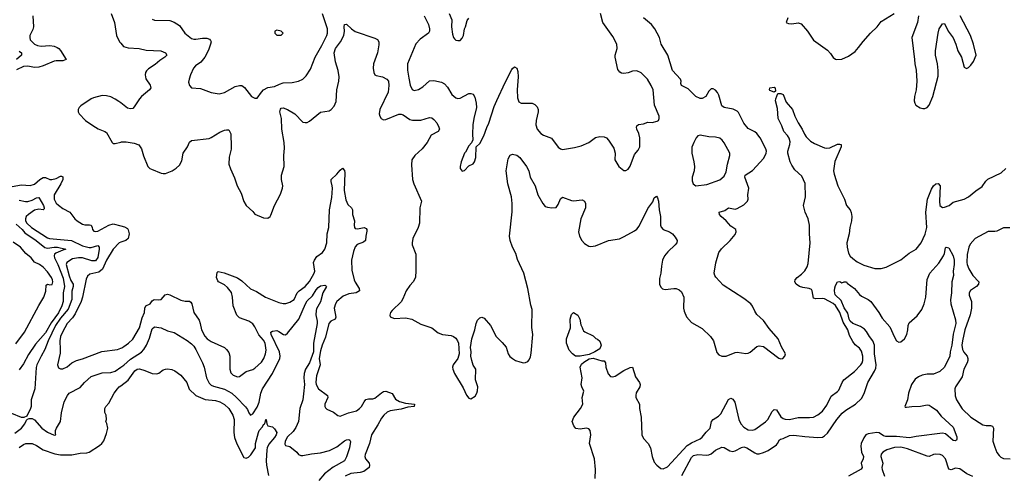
# Model space of a CAD drawing. Header units: inches. Extents: x 1694797 to 1849917, y 907313 to 1017959.
# Tile 588 of 656: x 1829075 to 1838098, y 913307 to 917474. Entities that reach past the tile are written whole.
import ezdxf

# ---------------------------------------------------------------- set-up
doc = ezdxf.new("R2010")
doc.units = ezdxf.units.IN
doc.header["$MEASUREMENT"] = 0
doc.layers.add('B8921', color=7, linetype='Continuous')
doc.layers.add('B8931', color=7, linetype='Continuous')

msp = doc.modelspace()

# ---------------------------------------------------------------- linework, layer by layer
at = {"layer": 'B8921', "color": 5}
for points, elevation in [([(1829196.3, 917510), (1829200.6, 917410), (1829195.4, 917384.6), (1829168.9, 917330), (1829166, 917310), (1829170.4, 917290), (1829210.2, 917250.2), (1829238, 917238), (1829272.6, 917232.6), (1829350, 917236.8), (1829390.8, 917230.8), (1829419.3, 917219.3), (1829434.4, 917210), (1829450, 917190.5), (1829500.3, 917110), (1829470, 917097.5), (1829410, 917097.9), (1829390, 917094), (1829290, 917051.8), (1829250, 917039.8), (1829210, 917035.2), (1829150, 917046.8), (1829110, 917044), (1829043.9, 917016.1)], 680), ([(1829911.6, 917530), (1829944.4, 917450), (1829960.3, 917330), (1829990.4, 917270), (1830000, 917259.1)], 720), ([(1829070, 917187.2), (1829091.1, 917170), (1829090.3, 917150), (1829045.2, 917110)], 660), ([(1830000, 916711.4), (1829984, 916724), (1829950, 916746.6), (1829910, 916765.7), (1829870, 916777.2), (1829830, 916778.3), (1829750, 916758.7), (1829730.8, 916750), (1829635.6, 916684.4), (1829620.7, 916670), (1829610.7, 916650), (1829610.7, 916630), (1829618.8, 916610), (1829679.1, 916550), (1829744.1, 916504.1), (1829794.5, 916474.5), (1829854.8, 916450), (1829870, 916439.1), (1829920.7, 916350), (1829930, 916340.7), (1829950, 916338), (1830000, 916351.9)], 720), ([(1829005.5, 915945.5), (1829090, 915959.8), (1829170, 915954.7), (1829210, 915966.7), (1829258.9, 916010), (1829290, 916027.1), (1829310, 916026.5), (1829349.5, 916009.5), (1829369.4, 916009.4), (1829410, 916017.6), (1829450, 916040.3), (1829459, 916039), (1829470, 916034), (1829469.1, 916010), (1829451.5, 915968.5), (1829390.2, 915870), (1829389.3, 915830), (1829410, 915793.4), (1829430, 915772.9), (1829470, 915744.4), (1829534.4, 915710), (1829578.9, 915650), (1829600.9, 915630), (1829650, 915599.7), (1829670, 915594.4), (1829715.1, 915595.1), (1829730.3, 915590.3), (1829739.3, 915570), (1829740.5, 915550), (1829755.2, 915535.2), (1829770, 915532.7), (1829790, 915537), (1829890, 915592), (1829930, 915603), (1830000, 915585.4)], 680), ([(1829070, 915820.4), (1829128.3, 915808.3), (1829150, 915808.7), (1829190, 915820.4), (1829230, 915840.9), (1829250, 915844), (1829291.3, 915770), (1829300.2, 915750), (1829299, 915741), (1829290, 915731.2), (1829250, 915738.3), (1829210, 915729.1), (1829154.1, 915690), (1829134.1, 915670), (1829126.6, 915650), (1829129.1, 915630), (1829140.9, 915610), (1829181.9, 915570), (1829330, 915474.7), (1829347.6, 915467.6), (1829549.7, 915449.7), (1829650, 915401.1), (1829710, 915385), (1829730, 915386.5), (1829790, 915404.7), (1829803.9, 915390), (1829803.7, 915370), (1829790, 915294), (1829770, 915265), (1829735.9, 915264.1), (1829651.4, 915291.4), (1829612.3, 915292.3), (1829558.3, 915281.7), (1829506.4, 915250), (1829500.5, 915230), (1829527.1, 915127.1), (1829544.1, 915084.1), (1829564.6, 915050), (1829566.1, 915030), (1829553.7, 914986.3), (1829551.3, 914910), (1829519.4, 914820.6), (1829450, 914738.4), (1829403.3, 914670), (1829335.1, 914530), (1829306.3, 914450), (1829270.1, 914390), (1829232, 914310), (1829226.9, 914286.9), (1829211.8, 914090), (1829178.8, 913990), (1829178.5, 913930), (1829174, 913910), (1829141.4, 913838.6), (1829112.7, 913827.3), (1829090, 913827.1), (1829003, 913863)], 660), ([(1829040.9, 915600.9), (1829096.8, 915550), (1829120.8, 915520.8), (1829224.2, 915450), (1829306, 915386), (1829330, 915380.1), (1829390, 915390.5), (1829421, 915390), (1829498.8, 915370), (1829470, 915363.1), (1829404.8, 915335.2), (1829394.7, 915325.3), (1829389.3, 915310), (1829392.8, 915290), (1829424.8, 915230), (1829474.1, 915105.9), (1829485.8, 915030), (1829474.4, 914970), (1829472.2, 914890), (1829461.2, 914850), (1829430, 914786.3), (1829363.4, 914696.6), (1829310, 914605.2), (1829220.7, 914499.3), (1829153.8, 914406.2), (1829110, 914320.7), (1829070, 914263.6)], 640), ([(1829038, 914502), (1829118.4, 914610), (1829250, 914854.8), (1829295.3, 914930), (1829313.6, 914986.4), (1829318, 915042), (1829328.7, 915051.3), (1829350, 915044.7), (1829372.3, 915047.7), (1829378, 915070), (1829375.1, 915090), (1829366, 915110), (1829330, 915164.5), (1829290, 915204.5), (1829256, 915230), (1829211.7, 915251.7), (1829180.9, 915290), (1829131.8, 915330), (1829082.9, 915390), (1829015.3, 915435.3)], 640), ([(1830000, 915434.3), (1829986.7, 915430), (1829930.2, 915370), (1829870, 915270.9), (1829832.9, 915187.1), (1829798.5, 915161.5), (1829718.6, 915141.4), (1829695.2, 915124.8), (1829684.7, 915095.3), (1829651, 914930), (1829637.5, 914890), (1829582.2, 914777.8), (1829557.9, 914742.1), (1829511, 914690), (1829466, 914610), (1829449.4, 914570), (1829441.8, 914530), (1829446.7, 914450), (1829444, 914416), (1829422.4, 914310), (1829430, 914284), (1829450, 914273), (1829470, 914274.9), (1829510, 914292.7), (1829552.3, 914327.7), (1829594, 914350), (1829650, 914364.6), (1829826.8, 914433.2), (1829970, 914451.3), (1830000, 914462)], 680), ([(1829030, 913682.9), (1829091.6, 913730), (1829122.7, 913770), (1829136.9, 913803.1), (1829146, 913814), (1829160.1, 913819.9), (1829190, 913818.7), (1829210, 913807), (1829277, 913730), (1829330, 913692.4), (1829390, 913667.3), (1829406, 913670), (1829401.2, 913681.2), (1829403.7, 913710), (1829411.5, 913730), (1829449.8, 913790.2), (1829458.6, 913870), (1829483.2, 913970), (1829511.8, 914028.2), (1829528.3, 914050), (1829630, 914103.2), (1829667.8, 914150), (1829730, 914205.1), (1829830, 914235.8), (1829910, 914239.8), (1829950, 914253.1), (1830000, 914287.9)], 660), ([(1829070, 913554), (1829110, 913580.4), (1829130, 913588.4), (1829190, 913590.3), (1829230, 913570.3), (1829290.8, 913530.8), (1829396.1, 913496.1), (1829450, 913484.4), (1829553.6, 913486.4), (1829630, 913500.2), (1829690, 913504.5), (1829710, 913511.3), (1829807.3, 913570), (1829826.6, 913590), (1829844.7, 913615.3), (1829870, 913682), (1829880.9, 913730), (1829872.3, 913772.3), (1829864, 913790), (1829868.7, 913810), (1829868.4, 913848.4), (1829854.6, 913874.6), (1829855.3, 913910), (1829864, 913930), (1829890, 913958), (1829940.9, 914050), (1829969.4, 914090), (1829987.6, 914110), (1830000, 914119.3)], 640)]:
    msp.add_lwpolyline(points, dxfattribs=dict(at, elevation=elevation))
at = {"layer": 'B8931', "color": 5}
for points, elevation in [([(1830000, 916351.9), (1830006.3, 916353.7), (1830050, 916355.5), (1830123.4, 916343.4), (1830166.1, 916326.1), (1830191, 916291), (1830207.8, 916227.8), (1830250, 916127.7), (1830267.7, 916110), (1830282.6, 916102.6), (1830370, 916068.4), (1830390, 916065.5), (1830410, 916064.9), (1830471.5, 916088.5), (1830510, 916113.4), (1830537.7, 916142.3), (1830560.5, 916179.5), (1830572.8, 916250), (1830611.2, 916310), (1830630, 916350.6), (1830650, 916366), (1830810, 916386.3), (1830830, 916394), (1830910, 916444.4), (1830950, 916461.6), (1830970, 916466), (1830990, 916464), (1831008.8, 916428.8), (1831013.1, 916310), (1831012.7, 916287.3), (1830994.2, 916214.2), (1830992, 916150), (1831005.8, 916105.8), (1831043.9, 916023.9), (1831066, 915950), (1831103.7, 915883.7), (1831127.2, 915807.2), (1831150.6, 915770), (1831210, 915716.3), (1831230.4, 915690.4), (1831310, 915657.3), (1831350, 915654.8), (1831370, 915671), (1831376.3, 915683.7), (1831409.7, 915770), (1831464.7, 915875.3), (1831484.4, 915930), (1831485.4, 915950), (1831473, 916010), (1831472.8, 916050), (1831499.1, 916130), (1831496.1, 916230), (1831502.2, 916297.8), (1831498.2, 916350), (1831476.3, 916470), (1831472.9, 916570), (1831459.8, 916630), (1831464.4, 916655.6), (1831470, 916662.4), (1831490, 916667.6), (1831530, 916651.1), (1831595.8, 916610), (1831670, 916536.4), (1831690, 916530.4), (1831710, 916533), (1831730, 916545.5), (1831830, 916625.5), (1831910, 916638), (1831930, 916652), (1831957.1, 916682.9), (1831975.4, 916724.6), (1831980.2, 916830), (1831998.8, 916910), (1832001.6, 916950), (1831992.5, 917010), (1831968.3, 917088.3), (1831957.4, 917170), (1831970, 917211.5), (1832015.5, 917270), (1832044.8, 917330), (1832052.4, 917370), (1832047.4, 917410), (1832050, 917430.8), (1832070, 917434.4), (1832115.8, 917390), (1832150, 917366.5), (1832330, 917306), (1832352.5, 917292.5), (1832364.4, 917270), (1832365.3, 917245.3), (1832352.7, 917170), (1832317.6, 917070), (1832315.1, 917030), (1832320.2, 916990), (1832329.3, 916969.3), (1832342.2, 916962.2), (1832400.7, 916950), (1832440.4, 916930), (1832453.1, 916910), (1832458.5, 916870), (1832451.9, 916810), (1832376.2, 916650), (1832370.2, 916610), (1832374.4, 916590), (1832387.1, 916567.1), (1832410, 916555.3), (1832430, 916558), (1832550, 916607.9), (1832570, 916607.9), (1832590, 916600.9), (1832650, 916559.5), (1832672.9, 916552.9), (1832750, 916554.7), (1832830, 916578.7), (1832850, 916575.8), (1832870, 916560.4), (1832895.8, 916530), (1832916.4, 916490), (1832920.5, 916470), (1832908, 916450), (1832845.3, 916414.7), (1832808.3, 916350), (1832763.2, 916290), (1832696.1, 916230), (1832669.2, 916190), (1832664.5, 916144.5), (1832672.8, 916010), (1832685.5, 915970), (1832757, 915810), (1832742.6, 915750), (1832737.6, 915610), (1832726.4, 915570), (1832677.6, 915470), (1832670.4, 915430), (1832672.4, 915410), (1832704.4, 915324.4), (1832705.8, 915174.2), (1832702, 915110), (1832681.7, 915070), (1832650, 915037.4), (1832615.8, 914990), (1832585.6, 914914.4), (1832570.8, 914889.2), (1832487.2, 914810), (1832472.2, 914790), (1832466.2, 914766.2), (1832470.8, 914750), (1832510, 914734.4), (1832610, 914740.3), (1832667.7, 914727.7), (1832750, 914684.4), (1832850.3, 914650.3), (1832910, 914604.9), (1832950, 914588.2), (1833030, 914579.1), (1833050, 914570.6), (1833070, 914554), (1833087.7, 914530), (1833095.5, 914510), (1833101.6, 914410), (1833088.2, 914370), (1833046, 914310), (1833041.6, 914290), (1833043.8, 914270), (1833059.3, 914230), (1833139.9, 914099.9), (1833170, 914031.3), (1833190, 914004.7), (1833210, 913998), (1833250, 914024.7), (1833265.2, 914050), (1833270, 914072), (1833272.1, 914110), (1833252.3, 914172.3), (1833253.5, 914270), (1833228.9, 914308.9), (1833216.8, 914350), (1833209.6, 914390), (1833211.1, 914430), (1833206.3, 914470), (1833218, 914550), (1833244.7, 914630), (1833257, 914690), (1833270, 914721), (1833290, 914740.7), (1833310, 914746.8), (1833330, 914737.3), (1833390, 914670.6), (1833441.6, 914570), (1833496.7, 914516.7), (1833533.3, 914473.3), (1833550.7, 914410), (1833566.9, 914386.9), (1833590, 914367.3), (1833618, 914350), (1833656.7, 914336.7), (1833690, 914327.7), (1833710, 914330.6), (1833730, 914342), (1833742.3, 914357.7), (1833755.5, 914384.5), (1833763.1, 914416.9), (1833775.6, 914590), (1833766.7, 914653.3), (1833770, 914818), (1833757.5, 914857.5), (1833729.7, 915010), (1833694, 915150), (1833636.8, 915276.8), (1833619.8, 915330), (1833590.4, 915390.4), (1833570.5, 915450.5), (1833563.7, 915490), (1833588.3, 915711.7), (1833589.1, 915790), (1833580.2, 915850), (1833547, 915970), (1833533.1, 916090), (1833550, 916198.8), (1833570, 916231), (1833590, 916242.8), (1833630, 916232), (1833658.7, 916210), (1833718.4, 916130), (1833739.3, 916090), (1833752.3, 916030), (1833797.2, 915950), (1833823.9, 915870), (1833870, 915788.2), (1833890, 915763.1), (1833910, 915755.3), (1833950, 915750.4), (1833990, 915754), (1834010, 915781), (1834030, 915831), (1834050, 915847.3), (1834130, 915816.9), (1834150, 915814.6), (1834230, 915822.4), (1834250, 915810.4), (1834260.3, 915790), (1834260.2, 915750), (1834216.6, 915650), (1834196.9, 915530), (1834203.6, 915490), (1834225.7, 915450), (1834250, 915421.3), (1834290, 915397.6), (1834310, 915395.3), (1834350, 915401.1), (1834470, 915448.9), (1834570, 915467), (1834614.6, 915485.4), (1834710, 915537.4), (1834730, 915555.3), (1834750, 915583.1), (1834830, 915744.2), (1834875.4, 915804.6), (1834890, 915840.7), (1834910, 915857.3), (1834920.7, 915840.7), (1834928.9, 915810), (1834933.4, 915730), (1834947.9, 915670), (1834947.9, 915590), (1834952.7, 915572.7), (1834971.4, 915551.4), (1835030, 915528.7), (1835058, 915510), (1835081.4, 915481.4), (1835098.4, 915450), (1835095.8, 915430), (1835082.4, 915410), (1835012.8, 915347.2), (1834984.4, 915310), (1834966.7, 915270), (1834956.3, 915216.3), (1834950.6, 915150), (1834938.5, 915101.5), (1834939.1, 915050), (1834950, 915021), (1834966.4, 915006.4), (1834990, 915000.4), (1835070, 915011.7), (1835090.3, 915010.3), (1835119.4, 914999.4), (1835139.6, 914979.6), (1835159.5, 914930), (1835157, 914830), (1835163.4, 914803.4), (1835186, 914750), (1835230, 914698), (1835330, 914644.4), (1835405.5, 914570), (1835433, 914530), (1835462.4, 914422.4), (1835481.6, 914401.6), (1835510, 914390.7), (1835550, 914390.6), (1835630, 914423.1), (1835650, 914426.7), (1835730, 914415.3), (1835750, 914418), (1835770, 914427), (1835830, 914477.1), (1835850, 914484.4), (1835890, 914477.1), (1836030, 914370.6), (1836050, 914366), (1836068, 914370), (1836086, 914390), (1836092, 914410), (1836056.8, 914476.8), (1836026, 914550), (1835942.4, 914642.4), (1835890, 914718.4), (1835830.9, 914770.9), (1835810, 914802.7), (1835789.7, 914849.7), (1835774, 914870), (1835710, 914919.7), (1835520.1, 915040.1), (1835454.3, 915114.3), (1835443.6, 915130), (1835438.7, 915150), (1835454.2, 915245.8), (1835480.7, 915339.3), (1835506.2, 915373.8), (1835585.1, 915450), (1835630, 915504), (1835641.6, 915530), (1835637, 915550), (1835590, 915582.2), (1835548.8, 915630), (1835501.6, 915670), (1835487.1, 915690), (1835483, 915710), (1835535.7, 915724.3), (1835570, 915748.9), (1835630, 915737.8), (1835650, 915744), (1835710, 915778), (1835743.1, 915810), (1835749.7, 915830), (1835748.5, 915870), (1835755.8, 915930), (1835719.5, 916030), (1835722.2, 916050), (1835790, 916093.3), (1835895.1, 916204.9), (1835916.2, 916250), (1835918, 916270), (1835912.8, 916290), (1835859.8, 916390), (1835830, 916429.7), (1835810, 916445.4), (1835750, 916478.3), (1835710, 916527.1), (1835663, 916623), (1835650, 916634.7), (1835612.7, 916652.7), (1835530, 916668.7), (1835510, 916683.6), (1835482.2, 916782.2), (1835470, 916807.3), (1835450, 916829.6), (1835430, 916840.5), (1835410, 916839.6), (1835390, 916818), (1835363.2, 916770), (1835330, 916752.2), (1835310, 916751.5), (1835270, 916769.8), (1835201.1, 916841.1), (1835139.7, 916870), (1835131.8, 916890), (1835134.8, 916910), (1835129.8, 916930), (1835055.6, 917010), (1835012.9, 917150), (1834953.7, 917250), (1834936.9, 917310), (1834895, 917390), (1834863.5, 917430), (1834789.7, 917490)], 720), ([(1830290, 917479.3), (1830310, 917470.4), (1830450, 917466.3), (1830490, 917451.8), (1830540, 917420), (1830588, 917350), (1830650, 917303.1), (1830670, 917295.6), (1830690, 917294.3), (1830750, 917305.2), (1830790, 917303.9), (1830814.9, 917294.9), (1830823.6, 917283.6), (1830827.8, 917270), (1830822.8, 917250), (1830804.2, 917195.8), (1830771.8, 917130), (1830734.8, 917085.2), (1830684.4, 917050), (1830668.5, 917030), (1830641.3, 916970), (1830626.4, 916930), (1830622.8, 916902.8), (1830630.4, 916870.4), (1830648.9, 916848.9), (1830730, 916842.6), (1830830, 916807), (1830903.9, 916796.1), (1830950, 916808.2), (1831050, 916860.4), (1831090, 916872.2), (1831110, 916870.4), (1831133.5, 916853.5), (1831198.8, 916770), (1831230, 916754.8), (1831250, 916756), (1831289.4, 916810), (1831309.5, 916830), (1831347.6, 916852.4), (1831410, 916861.7), (1831455.3, 916884.7), (1831490, 916895.3), (1831570, 916898.7), (1831628.7, 916910), (1831670, 916930.4), (1831700.7, 916959.3), (1831739.6, 917020.4), (1831783.1, 917130), (1831843.8, 917236.2), (1831890.7, 917330), (1831895.7, 917350), (1831895.7, 917390), (1831848.4, 917528.4)], 740), ([(1832780.3, 917510), (1832821.1, 917430), (1832830.2, 917389.8), (1832830.2, 917369.8), (1832820.5, 917350), (1832745.5, 917294.5), (1832706.2, 917253.8), (1832629.2, 917070.8), (1832629.1, 917010.9), (1832639.5, 916939.5), (1832654, 916874), (1832670, 916834), (1832690, 916826.7), (1832730, 916833.4), (1832770, 916858.9), (1832830, 916913.8), (1832870, 916916.5), (1832940.3, 916900.3), (1832966.7, 916886.7), (1832995.6, 916855.6), (1833034.4, 916790), (1833070, 916757.1), (1833090, 916750.4), (1833110, 916754), (1833190, 916797.1), (1833210, 916799.1), (1833230, 916790.7), (1833244.6, 916764.6), (1833258, 916710), (1833259.6, 916670), (1833235.6, 916570), (1833226.9, 916510), (1833223.7, 916423.7), (1833227.3, 916372.7), (1833216, 916344), (1833190, 916318), (1833161, 916259), (1833152, 916250), (1833121, 916170), (1833111.3, 916130), (1833111.6, 916111.6), (1833130, 916084.7), (1833150, 916092), (1833190, 916134), (1833230, 916152), (1833242, 916170), (1833254, 916210), (1833258, 916310), (1833290, 916338), (1833329.3, 916410), (1833354.2, 916485.8), (1833373.9, 916526.1), (1833422.4, 916677.6), (1833446, 916734), (1833522.3, 916897.7), (1833583.7, 917016.3), (1833590, 917027.3), (1833610, 917040.7), (1833630, 917031), (1833639.3, 916999.3), (1833642, 916950), (1833632.3, 916832.3), (1833636.9, 916756.9), (1833644.4, 916730), (1833650, 916720.7), (1833670.4, 916710.4), (1833770.3, 916710.3), (1833796.5, 916696.5), (1833816.5, 916676.5), (1833826, 916650), (1833826.4, 916630), (1833806, 916550), (1833805.3, 916510), (1833817.1, 916470), (1833850, 916430.5), (1833874.7, 916414.7), (1833948.3, 916388.3), (1834010, 916306.8), (1834030, 916290.7), (1834050, 916284.9), (1834157.5, 916302.5), (1834221.4, 916318.6), (1834289.3, 916350), (1834350, 916393), (1834390, 916404), (1834430, 916400.7), (1834451, 916390), (1834470.5, 916370.5), (1834518, 916298), (1834532.7, 916250), (1834528.5, 916188.5), (1834564, 916130), (1834610, 916091), (1834630, 916091), (1834650, 916102.8), (1834670, 916131), (1834710, 916238), (1834742, 916278), (1834756.2, 916310), (1834757.6, 916390), (1834747, 916430), (1834729.4, 916470), (1834726, 916490), (1834730, 916502), (1834746.6, 916513.4), (1834790, 916520.7), (1834830, 916534), (1834870, 916530.8), (1834916.5, 916543.5), (1834929, 916551), (1834935.3, 916570), (1834934, 916590), (1834891.4, 916691.4), (1834878.4, 916830), (1834861.6, 916870), (1834827.6, 916930), (1834770, 916987.3), (1834730, 917005.1), (1834690, 917003.6), (1834650, 916987.8), (1834610, 916981.6), (1834590, 916984.5), (1834573.4, 916993.4), (1834556.6, 917016.6), (1834531.2, 917130), (1834531.3, 917150), (1834549.6, 917210), (1834545.6, 917250), (1834510, 917319.3), (1834418.4, 917450), (1834395.6, 917530)], 740), ([(1833008.9, 917530), (1833034.2, 917474.2), (1833032.4, 917410), (1833041.7, 917341.7), (1833050, 917311.3), (1833058.5, 917298.5), (1833070, 917287.3), (1833090, 917282.8), (1833110, 917282.8), (1833130, 917304.7), (1833142, 917330), (1833149.5, 917390), (1833160.7, 917410), (1833174.5, 917465.5), (1833191.9, 917488.1)], 760), ([(1836113, 917490), (1836098, 917450), (1836104.4, 917444.4), (1836118.7, 917438.7), (1836150, 917436.5), (1836210, 917444.9), (1836236.3, 917436.3), (1836293.4, 917370), (1836350, 917288), (1836476.4, 917196.4), (1836505.6, 917165.6), (1836530, 917128.2), (1836550, 917112.4), (1836562, 917110), (1836610, 917113.7), (1836670, 917139.5), (1836730, 917184), (1836761.9, 917218.1), (1836804.7, 917275.3), (1836870, 917349.3), (1836931.9, 917410), (1836970, 917457.8), (1837087.5, 917532.5)], 720), ([(1837310.3, 917510), (1837301.2, 917450), (1837250.4, 917310), (1837275.5, 917110), (1837276.3, 917070), (1837290.6, 917010.6), (1837297.3, 916910), (1837288.5, 916830), (1837274, 916770), (1837272.7, 916730), (1837276.3, 916710), (1837287.7, 916690), (1837325.1, 916665.1), (1837350, 916659.1), (1837370, 916660.7), (1837390, 916670.7), (1837410, 916690.8), (1837443.5, 916770), (1837490, 916958), (1837492.1, 917010), (1837486, 917070), (1837466.9, 917150), (1837465.6, 917190), (1837490, 917351.3), (1837501.6, 917390), (1837530, 917436), (1837550, 917438), (1837583, 917370), (1837628.8, 917308.8), (1837654, 917250), (1837672.2, 917190), (1837704.4, 917130), (1837730, 917038), (1837750, 917026.8), (1837770, 917036), (1837790, 917056), (1837816, 917090), (1837839.5, 917150), (1837814.7, 917250), (1837788, 917330), (1837692, 917510)], 720), ([(1830000, 917259.1), (1830025.5, 917230), (1830070, 917217.8), (1830170, 917210.2), (1830234.3, 917194.3), (1830368.1, 917188.1), (1830410.2, 917170.2), (1830421.6, 917150), (1830403.8, 917130), (1830358.5, 917101.5), (1830316.1, 917063.9), (1830256.1, 917023.9), (1830235.8, 917004.2), (1830227.2, 916990), (1830224.6, 916970), (1830230, 916931), (1830270, 916874.8), (1830276.3, 916850), (1830264, 916830), (1830190.4, 916770), (1830172.4, 916750), (1830124.4, 916675.6), (1830110, 916661.6), (1830090, 916656.3), (1830062.6, 916662.6), (1830000, 916711.4)], 720), ([(1834348, 913268), (1834349.8, 913350), (1834342.2, 913450), (1834295, 913590), (1834307.4, 913670), (1834302.4, 913710), (1834290, 913723.6), (1834270, 913731.1), (1834210, 913720.5), (1834170, 913727.6), (1834151.4, 913751.4), (1834136.2, 913790), (1834151.2, 913830), (1834213.7, 913910), (1834233.8, 913950), (1834229.8, 914010), (1834245.3, 914070), (1834225, 914110), (1834220.2, 914130), (1834230.5, 914190), (1834211.9, 914290), (1834223.8, 914316.2), (1834244, 914336), (1834294.5, 914365.5), (1834329.4, 914370.6), (1834410, 914347.8), (1834430, 914346), (1834443.1, 914330), (1834447.2, 914290), (1834468.8, 914228.8), (1834490, 914204.9), (1834510, 914201.5), (1834530, 914207.9), (1834610, 914259.7), (1834670, 914287.2), (1834690.5, 914290), (1834719.1, 914199.1), (1834754, 914150), (1834761.3, 914130), (1834756.5, 914110), (1834724.6, 914055.4), (1834719.7, 914030), (1834722.3, 914010), (1834753.5, 913950), (1834753.2, 913910), (1834768.4, 913830), (1834775.2, 913670), (1834790, 913634), (1834832.6, 913590), (1834855.8, 913550), (1834871.3, 913471.3), (1834890, 913418), (1834912.4, 913390), (1834950, 913360.4), (1834970, 913358.4), (1835010, 913375.3), (1835189.9, 913570.1), (1835230, 913594.8), (1835310, 913631.2), (1835330, 913646.9), (1835366.1, 913693.9), (1835401.2, 913730), (1835413.6, 913790), (1835431, 913810), (1835479.2, 913840.8), (1835499.5, 913860.5), (1835570, 913993.7), (1835590, 914005.3), (1835610, 913997), (1835627, 913967), (1835664, 913810), (1835681.6, 913770), (1835710, 913739.7), (1835750, 913714.7), (1835790, 913712.2), (1835810, 913718.2), (1835910, 913788.9), (1835930.6, 913809.4), (1835970, 913882), (1835990, 913902), (1836010, 913897), (1836050, 913833.6), (1836070, 913818.2), (1836090, 913811.1), (1836130, 913809.3), (1836210, 913827.2), (1836313, 913827), (1836347.9, 913832.1), (1836390, 913852.8), (1836430, 913887.2), (1836470, 913940.3), (1836510, 914024.2), (1836570, 914064.9), (1836581.8, 914078.2), (1836611.8, 914148.2), (1836628.1, 914171.9), (1836725.1, 914250), (1836784, 914310), (1836796, 914330), (1836800.9, 914350), (1836801.4, 914390), (1836790, 914437), (1836770, 914464.7), (1836730, 914495.1), (1836710, 914525.1), (1836680.2, 914580.2), (1836663.2, 914630), (1836621.9, 914701.9), (1836591.3, 914790), (1836550, 914853.2), (1836530, 914873.4), (1836450, 914914.2), (1836430, 914919.3), (1836370, 914916), (1836350, 914922.9), (1836336.8, 914990), (1836330, 914999.7), (1836310.6, 915010.6), (1836250, 915019.8), (1836219.5, 915030), (1836189.6, 915050), (1836177, 915070), (1836182, 915090), (1836198.4, 915110), (1836239.4, 915140.6), (1836270, 915172.2), (1836290.6, 915209.4), (1836299.7, 915240.3), (1836318.4, 915430), (1836312.2, 915510), (1836313.6, 915590), (1836300.3, 915650), (1836272.8, 915710), (1836257, 915770), (1836275.4, 915850), (1836271.8, 915971.8), (1836241.1, 916041.1), (1836179.4, 916099.4), (1836150, 916140.7), (1836135.8, 916170), (1836113.7, 916250), (1836113.7, 916270), (1836132.9, 916330), (1836134.1, 916354.1), (1836127.1, 916387.1), (1836111.7, 916411.7), (1836075.6, 916450), (1836059.8, 916499.8), (1836025.8, 916570), (1836020.6, 916660.6), (1836002, 916730), (1836002.7, 916750), (1836021.5, 916798.5), (1836050, 916798.4), (1836070, 916787.3), (1836098.4, 916718.4), (1836156.1, 916650), (1836178.9, 916590), (1836209.4, 916529.4), (1836246.5, 916470), (1836266, 916426), (1836281.9, 916401.9), (1836321.5, 916361.5), (1836359.3, 916339.3), (1836450, 916299.1), (1836470, 916295.2), (1836499.7, 916300.3), (1836570, 916332.9), (1836590, 916334.4), (1836601, 916330), (1836603, 916310), (1836544.3, 916175.7), (1836532.9, 916090), (1836538.3, 916058.3), (1836572.5, 915950), (1836632.2, 915830), (1836650.2, 915770.2), (1836684.6, 915730), (1836692.8, 915707.2), (1836699.5, 915670), (1836696.5, 915630), (1836681.9, 915570), (1836675.3, 915510), (1836655.2, 915430), (1836657.8, 915390), (1836670, 915333.4), (1836685.8, 915305.8), (1836710, 915284.2), (1836750, 915254), (1836810, 915223.2), (1836910, 915194.9), (1836970, 915194.9), (1837013.7, 915206.3), (1837150, 915272), (1837225.2, 915334.8), (1837289.7, 915370.3), (1837336.9, 915430), (1837371.2, 915508.8), (1837386.2, 915570), (1837377.1, 915710), (1837392.8, 915830), (1837430, 915921.6), (1837450, 915952.4), (1837470, 915968.2), (1837490, 915973), (1837510, 915951), (1837502.3, 915810), (1837506.9, 915770), (1837530, 915751.8), (1837550, 915754.9), (1837591.6, 915770), (1837630, 915800.3), (1837730, 915830.3), (1837770, 915851.6), (1837835.9, 915904.1), (1837896, 915944), (1837927.4, 915992.6), (1837947.9, 916012.1), (1838070, 916069.4), (1838110.7, 916109.3)], 680), ([(1830000, 914462), (1830010, 914465.5), (1830030, 914477.8), (1830072.8, 914510), (1830110, 914545.7), (1830172.7, 914650), (1830197.9, 914742.1), (1830217.8, 914790), (1830220.9, 914830), (1830229.8, 914850), (1830269.9, 914870.1), (1830290, 914896.9), (1830307.8, 914910), (1830350, 914907.1), (1830369.8, 914910.2), (1830408.7, 914951.3), (1830430, 914957.5), (1830450, 914952), (1830550, 914902.8), (1830590, 914893.8), (1830630, 914894), (1830643.7, 914883.7), (1830652.3, 914870), (1830671.7, 914791.7), (1830719.1, 914719.1), (1830729.1, 914689.1), (1830739.7, 914630), (1830770, 914573.4), (1830793.1, 914550), (1830830, 914524.7), (1830950, 914470.3), (1830970, 914452.2), (1830990, 914423.8), (1831001.3, 914390), (1830998.9, 914270), (1831010, 914237.3), (1831030, 914216.4), (1831070, 914200.4), (1831090, 914202.4), (1831149.7, 914250.3), (1831210, 914268.8), (1831230, 914279.5), (1831290, 914333.7), (1831311.6, 914370), (1831327.4, 914412.6), (1831333.5, 914446.5), (1831324.3, 914510), (1831310, 914537.5), (1831266.9, 914586.9), (1831230, 914658.5), (1831210, 914687.6), (1831174.7, 914710), (1831090, 914741.8), (1831065.7, 914765.7), (1831031.9, 914850), (1831026.2, 914930), (1831014.2, 914974.2), (1830980.4, 915020.4), (1830950, 915042.9), (1830897.6, 915070), (1830890, 915079.5), (1830878.9, 915110), (1830882.9, 915157.1), (1830894, 915166), (1830946.9, 915153.1), (1831070, 915108.1), (1831110, 915079.1), (1831190, 915005.8), (1831244.1, 914984.1), (1831328.4, 914930), (1831450, 914880.9), (1831490, 914872), (1831514.2, 914874.2), (1831550, 914884.2), (1831590, 914908.5), (1831616.9, 914970), (1831635.6, 914990), (1831690, 915028.2), (1831730, 915074.4), (1831774.1, 915150), (1831779.3, 915170), (1831767.7, 915250), (1831775.3, 915270), (1831797.3, 915302.7), (1831850, 915340.2), (1831870.9, 915370), (1831888.2, 915430), (1831891.1, 915510), (1831907.4, 915570), (1831912.5, 915730), (1831934.5, 915845.5), (1831940.3, 915930), (1831939.3, 915950), (1831927.4, 915990), (1831928, 916010), (1831980.9, 916059.1), (1832010, 916095.5), (1832032.3, 916112.3), (1832050, 916091), (1832054, 916070), (1832046.8, 915910), (1832063.6, 915823.6), (1832080.7, 915780.7), (1832114.9, 915750), (1832125.6, 915730), (1832124.6, 915690), (1832142.6, 915630), (1832138.6, 915590), (1832141.7, 915570), (1832150, 915561.1), (1832170, 915556.5), (1832230, 915569.2), (1832250, 915560.3), (1832256.2, 915550), (1832255, 915535), (1832245.1, 915490), (1832243.9, 915450), (1832225.5, 915434.5), (1832167.5, 915412.5), (1832150, 915392.6), (1832133.6, 915350), (1832115.9, 915270), (1832119.2, 915179.2), (1832140.7, 915090), (1832148.4, 915068.4), (1832186.5, 915010), (1832188.5, 914990), (1832159.1, 914970), (1832090, 914960.6), (1832039.6, 914940.4), (1831982, 914890), (1831967.5, 914870), (1831957.5, 914830), (1831972.3, 914747.7), (1831964.5, 914730), (1831926.7, 914710), (1831907.8, 914690), (1831876.9, 914563.1), (1831846.1, 914490), (1831830, 914437.6), (1831820.4, 914370), (1831826.6, 914310), (1831794.4, 914210), (1831789.5, 914150.5), (1831792.1, 914130), (1831811.8, 914090), (1831894.6, 914030), (1831898, 914010), (1831870.4, 913950), (1831870.5, 913930), (1831877.6, 913917.6), (1831890, 913904.9), (1831950, 913878), (1831990, 913847.3), (1832010, 913840.7), (1832088.6, 913871.4), (1832160.7, 913890), (1832190, 913910.3), (1832207.2, 913930), (1832230, 913972.7), (1832246.6, 913993.4), (1832270, 913998.6), (1832310, 913998.2), (1832330, 914004.7), (1832390, 914054.3), (1832410, 914065.3), (1832430, 914068.2), (1832488.2, 914048.2), (1832517, 913997), (1832554.4, 913974.4), (1832610, 913959.7), (1832694, 913950), (1832691.1, 913948.9), (1832690.7, 913930), (1832630, 913921.2), (1832570, 913902.8), (1832470, 913889.9), (1832442.6, 913877.4), (1832411, 913850), (1832390, 913822.4), (1832358, 913762), (1832299.7, 913670), (1832280.9, 913590), (1832239.2, 913490), (1832238, 913470), (1832245, 913450), (1832276.5, 913410), (1832281.1, 913390), (1832276.1, 913370), (1832227.5, 913332.5), (1832195.6, 913324.4), (1832110, 913313.8), (1832055.8, 913290)], 680), ([(1830000, 915585.4), (1830036.3, 915576.3), (1830061.3, 915561.3), (1830068.9, 915548.9), (1830076.5, 915510), (1830070, 915469.7), (1830048.2, 915450), (1830000, 915434.3)], 680), ([(1838146.8, 915566.8), (1838090, 915567.5), (1838030, 915535.9), (1838010, 915531.6), (1837950, 915531.6), (1837830.2, 915469.8), (1837784.5, 915415.5), (1837771.3, 915388.7), (1837757.8, 915322.2), (1837755, 915250), (1837757.2, 915230), (1837773, 915190), (1837809.2, 915130), (1837862.8, 915070), (1837861.5, 915050), (1837843.6, 915030), (1837787.8, 914992.2), (1837776, 914970), (1837776.5, 914950), (1837796, 914890), (1837797.4, 914830), (1837783.2, 914770), (1837736.1, 914630), (1837713.6, 914530), (1837709.1, 914490), (1837715, 914450), (1837726.8, 914426.8), (1837756.5, 914390), (1837764.2, 914370), (1837763.2, 914350), (1837757.7, 914330), (1837726.5, 914270), (1837710, 914202), (1837648.9, 914110), (1837645.5, 914090), (1837647.6, 914027.6), (1837660.3, 913990), (1837710, 913908.2), (1837789.5, 913829.5), (1837901.1, 913761.1), (1837930, 913754.7), (1837970, 913754.7), (1837990, 913747.7), (1837998.3, 913730), (1837992.7, 913610), (1838010, 913554.9), (1838030, 913508), (1838050, 913478), (1838064.8, 913464.8), (1838090, 913453.4), (1838150.7, 913450)], 680), ([(1835142.6, 913297.4), (1835230, 913462.6), (1835250, 913479.7), (1835290, 913488.3), (1835370, 913482.8), (1835390, 913486.3), (1835410, 913495.3), (1835450, 913528.2), (1835510, 913554.9), (1835530, 913552.7), (1835583.2, 913523.2), (1835610, 913517.3), (1835630, 913522), (1835690, 913553.2), (1835710, 913557.8), (1835737.6, 913550), (1835810, 913503.5), (1835830, 913496.2), (1835850, 913495.5), (1835890, 913505.5), (1835933.6, 913526.4), (1836010, 913578.4), (1836020.5, 913590), (1836036.3, 913623.7), (1836045.2, 913630), (1836070, 913635.6), (1836130, 913662.3), (1836170, 913667.3), (1836270, 913653.6), (1836390, 913644.8), (1836430, 913648.4), (1836450, 913659.1), (1836476.5, 913683.5), (1836563.4, 913810), (1836612.5, 913867.5), (1836645.5, 913894.5), (1836734.3, 913950), (1836790, 914002), (1836812.8, 914047.2), (1836846.5, 914150), (1836908.3, 914251.7), (1836920, 914280), (1836922.2, 914310), (1836907.8, 914410), (1836908.4, 914490), (1836891.2, 914531.2), (1836862.2, 914570), (1836836.2, 914616.2), (1836817.6, 914637.6), (1836780.8, 914660.8), (1836710, 914688.7), (1836684.3, 914710), (1836675, 914730), (1836664.1, 914784.1), (1836630, 914833.5), (1836601.3, 914901.3), (1836547.8, 914952.2), (1836540.8, 914990), (1836544.7, 915015.3), (1836550, 915038), (1836570, 915072), (1836590, 915074), (1836610, 915062), (1836630, 915072), (1836650, 915071.3), (1836658, 915058), (1836726, 915010), (1836770, 914956), (1836790, 914941), (1836850, 914910.6), (1836873.4, 914890), (1836949.1, 914789.1), (1836979.4, 914739.4), (1837050, 914658), (1837090, 914564.9), (1837110, 914530.5), (1837130, 914517.1), (1837150, 914520.4), (1837182.4, 914550), (1837205.1, 914590), (1837214.3, 914630), (1837216.2, 914670), (1837224.2, 914695.8), (1837299.4, 914760.6), (1837342, 914818), (1837363.1, 914870), (1837379.7, 914930), (1837390, 915092), (1837414, 915150), (1837498.4, 915241.6), (1837540.9, 915310), (1837549.5, 915330), (1837558, 915382), (1837566, 915390), (1837590, 915382), (1837627.7, 915310), (1837636.9, 915270), (1837637.6, 915230), (1837628.5, 915170), (1837631.1, 915130), (1837615.6, 915070), (1837614.4, 914970), (1837605.4, 914905.4), (1837609, 914869), (1837650, 914722), (1837652.7, 914690), (1837627.7, 914592.3), (1837615.3, 914490), (1837600.5, 914430), (1837598.9, 914390), (1837550.3, 914290), (1837506, 914250), (1837450, 914223.8), (1837390, 914225.8), (1837343.9, 914216.1), (1837310, 914201.6), (1837280.8, 914179.2), (1837245.8, 914130), (1837220.2, 914050), (1837211, 913989), (1837184.9, 913930), (1837190, 913922.8), (1837202.6, 913922.6), (1837250.6, 913929.4), (1837330, 913932.3), (1837390, 913944.7), (1837410, 913940.6), (1837428.5, 913930), (1837475.5, 913895.5), (1837520, 913840), (1837630, 913740.3), (1837663.1, 913650), (1837664, 913630), (1837658.8, 913621.2), (1837650, 913613.2), (1837630, 913618), (1837558.2, 913678.2), (1837530, 913684.2), (1837290, 913654.2), (1837230, 913642.9), (1837110, 913653), (1837012.7, 913652.7), (1836990, 913659.9), (1836950, 913686.5), (1836930, 913690.5), (1836850, 913678), (1836830, 913667.9), (1836810, 913642.4), (1836786.8, 913590), (1836784.1, 913564.1), (1836788.8, 913510), (1836807.1, 913470), (1836803.8, 913450), (1836784.7, 913410), (1836795.3, 913370), (1836787.1, 913352.9), (1836669.3, 913290.7)], 660), ([(1830000, 914287.9), (1830030, 914308.8), (1830090, 914363.1), (1830190, 914428.1), (1830212.4, 914450), (1830237.3, 914490), (1830265.6, 914554.4), (1830290, 914639.3), (1830310, 914658.9), (1830370, 914650.3), (1830430, 914620.8), (1830490, 914606.5), (1830610, 914533.2), (1830650, 914501.8), (1830670, 914481.2), (1830690.1, 914450), (1830749.2, 914330), (1830763.9, 914290), (1830786, 914190), (1830810, 914143.6), (1830830, 914124.5), (1830850, 914113.7), (1830950, 914086.1), (1831017.5, 914050), (1831062.3, 914010), (1831144.7, 913924.7), (1831161.4, 913901.4), (1831174.4, 913870), (1831190, 913850.5), (1831210, 913860.4), (1831250, 913922), (1831270, 913967.6), (1831284.9, 914050), (1831299.6, 914090), (1831391.5, 914230), (1831458.5, 914370), (1831461.4, 914390), (1831454, 914430), (1831380.5, 914590), (1831377.2, 914610), (1831390, 914619.1), (1831430, 914623.8), (1831450, 914617.1), (1831492, 914590), (1831510, 914586.7), (1831530, 914602), (1831632.7, 914730), (1831692.3, 914870), (1831710, 914897.5), (1831757.2, 914942.8), (1831790, 914998.5), (1831810, 915020.3), (1831830, 915033.4), (1831870, 915040.5), (1831877.3, 915037.3), (1831886.8, 915030), (1831851.7, 914970), (1831830, 914886.6), (1831795.6, 914824.4), (1831791.3, 914808.7), (1831787.9, 914770), (1831801.8, 914710), (1831801.7, 914690), (1831767, 914510), (1831766.1, 914430), (1831731.8, 914330), (1831693.2, 914270), (1831681.8, 914230), (1831679.1, 914190), (1831684.4, 914130), (1831676.3, 914043.7), (1831668.4, 913990), (1831641.3, 913910), (1831629.5, 913790.5), (1831605, 913735), (1831581.2, 913698.8), (1831530, 913649.6), (1831508.2, 913610), (1831502.9, 913582.9), (1831510.5, 913570.5), (1831550, 913560.5), (1831614, 913510), (1831631, 913490), (1831650, 913480.5), (1831670, 913479.5), (1831750, 913495.8), (1831830, 913503.6), (1831914.4, 913525.6), (1831981.3, 913558.7), (1832050, 913614), (1832070, 913624.4), (1832090, 913627.3), (1832100.7, 913620.7), (1832107.3, 913607.3), (1832097.3, 913550), (1832070, 913467.3), (1832050, 913431.3), (1831946, 913374), (1831868.3, 913310), (1831817, 913250)], 660), ([(1830000, 914119.3), (1830067.6, 914170), (1830130, 914255.6), (1830150, 914272.1), (1830173.2, 914273.2), (1830219.9, 914259.9), (1830290, 914230.8), (1830330, 914227.3), (1830350, 914234), (1830390, 914264), (1830409.5, 914270.5), (1830430, 914273.4), (1830470, 914267.3), (1830496.7, 914256.7), (1830550, 914217.3), (1830606.4, 914150), (1830628.6, 914088.6), (1830689.2, 914029.2), (1830773.8, 913993.8), (1830870, 913982.7), (1830910, 913971.8), (1830950, 913948), (1830990, 913909), (1831027.3, 913850), (1831039.7, 913810), (1831037.6, 913690), (1831043.3, 913643.3), (1831065.6, 913585.6), (1831130, 913460.9), (1831150, 913455.2), (1831170, 913464.1), (1831194, 913486), (1831223.8, 913530), (1831234, 913550), (1831236.8, 913590), (1831262.4, 913690), (1831270, 913708), (1831299.1, 913740.9), (1831310, 913762.8), (1831322, 913770), (1831329, 913810), (1831334, 913810), (1831338, 913770), (1831350, 913752), (1831390, 913742), (1831410, 913724.7), (1831430.4, 913690.4), (1831424.9, 913670), (1831410, 913644), (1831358, 913582), (1831341.1, 913550), (1831338.2, 913530), (1831332.7, 913430), (1831335.2, 913390), (1831355.6, 913295.6)], 640), ([(1837810, 913287.7), (1837754.7, 913310), (1837690, 913357), (1837650, 913364), (1837610, 913348.6), (1837590, 913353.6), (1837557.8, 913450), (1837530, 913479.7), (1837510, 913488.5), (1837470, 913492.2), (1837450, 913488.4), (1837410, 913471.1), (1837390, 913472.2), (1837210, 913542.1), (1837150, 913556.4), (1837090, 913552.9), (1837021.6, 913530), (1836985.3, 913510), (1836969.3, 913490.7), (1836965.6, 913470), (1836983.5, 913410), (1836976, 913370), (1836977.2, 913350), (1837000.6, 913290)], 680)]:
    msp.add_lwpolyline(points, dxfattribs=dict(at, elevation=elevation))
for points, elevation in [([(1831430, 917378), (1831414, 917370), (1831412, 917350), (1831430, 917332), (1831470, 917332), (1831488, 917350), (1831470, 917368)], 760), ([(1835990, 916809.3), (1835950, 916824.5), (1835944.5, 916830), (1835949, 916850), (1835990, 916855.5), (1835996.3, 916850), (1836002, 916818)], 680), ([(1835310, 916416), (1835290, 916409), (1835274.8, 916390), (1835250.9, 916349.1), (1835233.4, 916306.6), (1835233, 916250), (1835252.7, 916170), (1835257.1, 916130), (1835254.9, 916090), (1835238.4, 916030), (1835238, 915998), (1835247.3, 915970), (1835270, 915950.7), (1835370, 915964.4), (1835490, 916006.4), (1835530, 916039.3), (1835550, 916081), (1835561.5, 916150), (1835582.7, 916230), (1835581.2, 916250), (1835530, 916346), (1835511.1, 916371.1), (1835490, 916387), (1835450, 916398.4), (1835390, 916400.9)], 740), ([(1834210, 914389.6), (1834168.7, 914390), (1834142, 914410), (1834110, 914444), (1834085.1, 914510), (1834086.6, 914550), (1834121.2, 914650), (1834119, 914730), (1834130, 914772), (1834150, 914791), (1834190, 914766), (1834207.3, 914730), (1834215.9, 914675.9), (1834230, 914651.3), (1834233.7, 914633.7), (1834242.8, 914622.8), (1834253.2, 914613.2), (1834330, 914575.5), (1834353.2, 914553.2), (1834370, 914544.7), (1834390, 914526), (1834404, 914490), (1834390, 914457.2), (1834344.7, 914430), (1834294, 914406)], 680)]:
    msp.add_lwpolyline(points, close=True, dxfattribs=dict(at, elevation=elevation))

doc.saveas('drawing.dxf')
